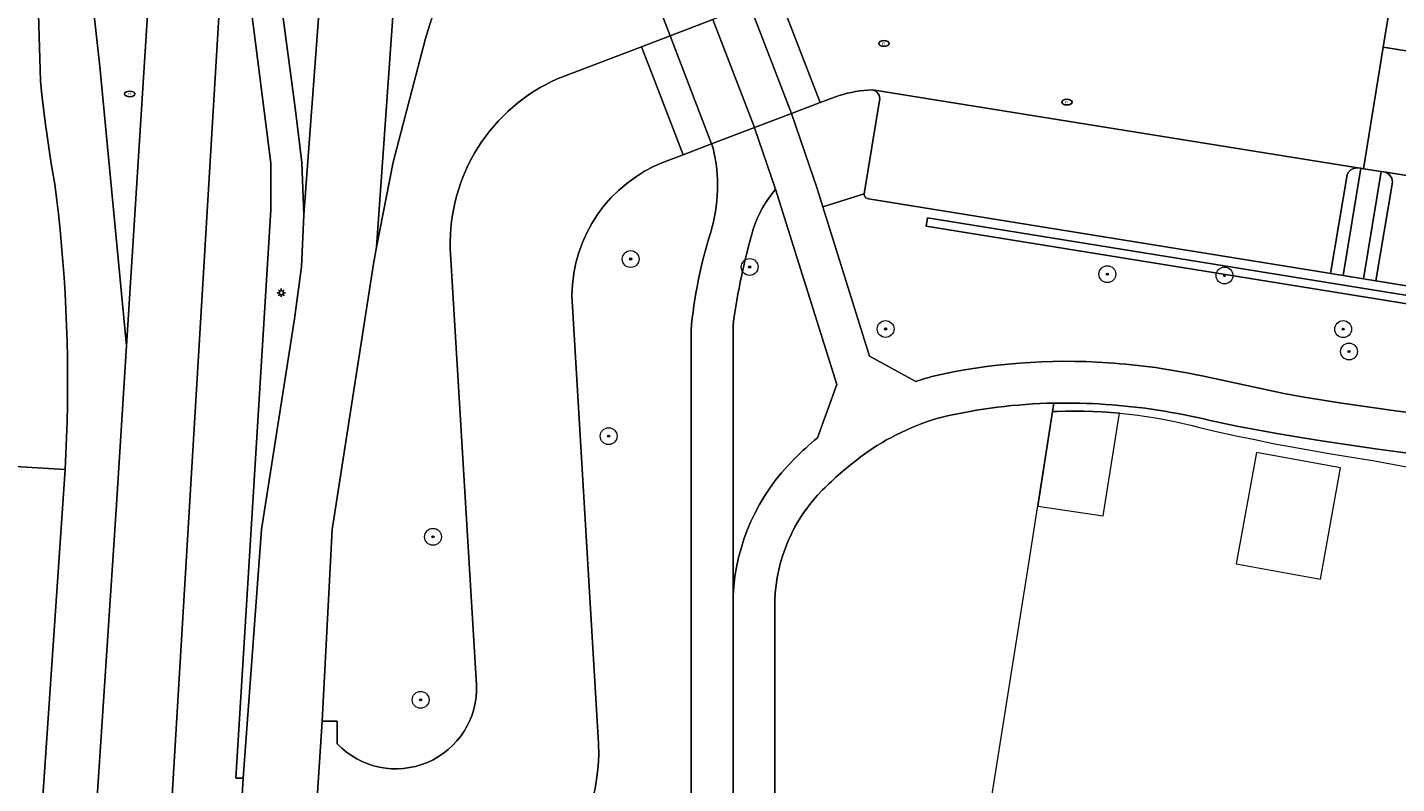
# Model space of a CAD drawing. Header units: metres. Extents: x 152610 to 160096, y 456114 to 462495.
# Tile 602 of 656: x 158464 to 158529, y 460830 to 460866. Entities that reach past the tile are written whole.
import ezdxf
from ezdxf.enums import TextEntityAlignment as Align

# ---------------------------------------------------------------- set-up
doc = ezdxf.new("R2010")
doc.units = ezdxf.units.M
doc.header["$LTSCALE"] = 0.5
doc.layers.get('0').update_dxf_attribs({"linetype": 'CONTINUOUS'})
for name, color, linetype, lineweight in [('B-PV-GR-BEPLANTING_CULTUUR_BODEMBEDEKKER-GV', 251, 'CONTINUOUS', 18), ('B-PV-GR-BEPLANTING_CULTUUR_BOSPLANTSOEN-GV', 251, 'CONTINUOUS', 18), ('B-PV-GR-BOOM-S', 251, 'CONTINUOUS', 25), ('B-PV-IE-MEUBILAIR-S', 251, 'CONTINUOUS', 25), ('B-PV-IE-TERREINAFSCHEIDING_KUNSTMATIG_MUUR-GV', 251, 'CONTINUOUS', 18), ('B-PV-OG-BEBOUWING_SCHUUR-GV', 251, 'CONTINUOUS', 18), ('B-PV-OG-TERREIN_BEGROEID-GV', 251, 'CONTINUOUS', 18), ('B-PV-VH-GESLOTENVERHARDING_ASFALT-GV', 251, 'CONTINUOUS', 18), ('B-PV-VH-OPENVERHARDING_BETONSTRAATSTEEN-GV', 251, 'CONTINUOUS', 18), ('B-PV-VH-OPENVERHARDING_TEGEL-GV', 251, 'CONTINUOUS', 18)]:
    doc.layers.add(name, color=color, linetype=linetype, lineweight=lineweight)
doc.styles.add('NLCS-ISO', font='NLCS-ISO.ttf')

# ---------------------------------------------------------------- blocks, each defined once
blk = doc.blocks.new('SIE-MEUBILAIR_PAAL_LICHTMAST-SO')
for points in [[(-0.62, 0), (-1, 0)], [(-0.71, 0.71), (-0.44, 0.44)], [(0, 1), (0, 0.62)], [(0.44, 0.44), (0.71, 0.71)], [(1, 0), (0.62, 0)], [(-0.71, -0.71), (-0.44, -0.44)], [(0, -0.62), (0, -1)], [(0.44, -0.44), (0.71, -0.71)]]:
    blk.add_lwpolyline(points)
blk.add_circle((0, 0), 0.5)
blk = doc.blocks.new('SIE-MEUBILAIR_PUT_RIOOLPUT-SO')
blk.add_ellipse((0, 0), major_axis=(1.25, 0), ratio=0.54)
at = {"style": 'NLCS-ISO'}
blk.add_text('ri', height=0.75, dxfattribs=at).set_placement((-0.04, 0.07), align=Align.MIDDLE_CENTER)
blk = doc.blocks.new('SGR-BOOM_GBKN-SO')
at = {"linetype": 'ByBlock', "lineweight": 18}
h = blk.add_hatch(color=0, dxfattribs=at)
h.dxf.hatch_style = 1
edge = h.paths.add_edge_path()
edge.add_arc((0, 0), 0.25, 0, 360)
at = {"color": 0, "linetype": 'ByBlock', "lineweight": 18}
for radius in [2, 0.25]:
    blk.add_circle((0, 0), radius, dxfattribs=at)
at = {"color": 0, "linetype": 'ByBlock', "lineweight": 18, "style": 'NLCS-ISO'}
blk.add_attdef('SOORT', (2.5, 0), '', height=1.5, dxfattribs=at)

msp = doc.modelspace()

# ---------------------------------------------------------------- linework, layer by layer
at = {"layer": 'B-PV-GR-BEPLANTING_CULTUUR_BODEMBEDEKKER-GV', "flags": 128}
for points in [[(158502.171, 460863.154), (158501.271, 460862.823), (158499.907, 460862.303)], [(158499.907, 460862.303), (158499.908, 460862.3), (158500.948, 460859.3), (158501.107, 460858.791), (158501.393, 460857.879), (158503.362, 460858.496), (158504.095, 460862.917)]]:
    msp.add_lwpolyline(points, dxfattribs=at)
at = {"layer": 'B-PV-GR-BEPLANTING_CULTUUR_BODEMBEDEKKER-GV'}
for points in [[(158503.754, 460863.426, 0.069921), (158502.171, 460863.154)], [(158504.095, 460862.917, 0.413313), (158503.754, 460863.426)]]:
    msp.add_lwpolyline(points, format="xyb", dxfattribs=at)
at = {"layer": 'B-PV-GR-BEPLANTING_CULTUUR_BOSPLANTSOEN-GV', "flags": 128}
for points in [[(158504.962, 460801.767), (158511.191, 460841.048), (158512.305, 460848.15), (158512.368, 460848.552)], [(158512.368, 460848.552), (158512.305, 460848.15), (158512.516, 460848.159), (158512.943, 460848.171), (158513.37, 460848.174), (158513.797, 460848.17), (158514.224, 460848.158), (158514.65, 460848.138), (158515.076, 460848.11), (158515.502, 460848.073), (158515.926, 460848.029), (158516.35, 460847.977), (158516.773, 460847.917), (158517.194, 460847.849), (158517.615, 460847.773), (158518.033, 460847.69), (158518.45, 460847.598), (158518.866, 460847.499), (158519.279, 460847.392), (158520.153, 460847.193), (158521.029, 460847.001), (158521.906, 460846.818), (158522.786, 460846.642), (158523.666, 460846.474), (158524.548, 460846.314), (158525.432, 460846.162), (158526.317, 460846.018), (158527.203, 460845.881), (158527.518, 460845.835), (158533.827, 460844.634)], [(158521.048, 460847.463), (158519.795, 460847.726)], [(158499.123, 460839.175), (158499.142, 460796.156), (158499.142, 460796.134)]]:
    msp.add_lwpolyline(points, dxfattribs=at)
at = {"layer": 'B-PV-GR-BEPLANTING_CULTUUR_BOSPLANTSOEN-GV'}
for points in [[(158512.368, 460848.552, 0.051031), (158507.059, 460847.893)], [(158514.817, 460848.492, 0.022863), (158512.368, 460848.552)], [(158519.795, 460847.726, 0.043414), (158514.817, 460848.492)], [(158507.059, 460847.893, 0.088655), (158503.336, 460846.101)], [(158551.899, 460845.35, -0.060128), (158521.048, 460847.463)], [(158503.336, 460846.101, 0.021196), (158502.237, 460845.222)], [(158502.237, 460845.222, 0.017737), (158501.391, 460844.433)], [(158501.391, 460844.433, 0.190232), (158499.123, 460839.175)]]:
    msp.add_lwpolyline(points, format="xyb", dxfattribs=at)
at = {"layer": 'B-PV-IE-TERREINAFSCHEIDING_KUNSTMATIG_MUUR-GV', "flags": 128}
msp.add_lwpolyline([(158506.363, 460857.348), (158506.301, 460856.96), (158558.245, 460848.56), (158558.308, 460848.948)], close=True, dxfattribs=at)
at = {"layer": 'B-PV-OG-BEBOUWING_SCHUUR-GV', "flags": 128}
for points in [[(158513.797, 460848.17), (158513.37, 460848.174), (158512.943, 460848.171), (158512.516, 460848.159), (158512.305, 460848.15), (158511.6, 460843.654), (158514.715, 460843.193), (158515.48, 460848.075), (158515.076, 460848.11), (158514.65, 460848.138), (158514.224, 460848.158)], [(158525.982, 460845.476), (158521.982, 460846.201), (158521.025, 460840.916), (158525.025, 460840.192)]]:
    msp.add_lwpolyline(points, close=True, dxfattribs=at)
at = {"layer": 'B-PV-OG-TERREIN_BEGROEID-GV', "flags": 128}
for points in [[(158493.421, 460909.754), (158493.721, 460910.816), (158492.2, 460911.207), (158492.764, 460913.416), (158492.097, 460914.678), (158487.197, 460915.083), (158487.118, 460914.689), (158484.295, 460871.56), (158482.528, 460865.863), (158480.993, 460859.989), (158480.214, 460855.965), (158480.059, 460855.162), (158478.098, 460842.559), (158477.631, 460833.449), (158478.344, 460833.449), (158478.344, 460833.238), (158478.344, 460832.377)], [(158488.841, 460863.972), (158492.792, 460865.477), (158494.145, 460865.993), (158489.308, 460878.602)], [(158464.107, 460868.622), (158464.261, 460863.85), (158464.325, 460863.196), (158464.397, 460862.542), (158464.477, 460861.889), (158464.565, 460861.238), (158464.66, 460860.587), (158464.764, 460859.938), (158464.876, 460859.29), (158464.937, 460858.952), (158465.02, 460858.294), (158465.107, 460857.54), (158465.187, 460856.784), (158465.258, 460856.028), (158465.322, 460855.271), (158465.377, 460854.514), (158465.425, 460853.756), (158465.465, 460852.997), (158465.496, 460852.238), (158465.52, 460851.479), (158465.536, 460850.72), (158465.543, 460849.96), (158465.543, 460849.2), (158465.534, 460848.441), (158465.518, 460847.681), (158465.494, 460846.922), (158465.461, 460846.163), (158465.421, 460845.405), (158462.598, 460803.932)], [(158466.429, 460821.959), (158467.848, 460843.48), (158468.344, 460851.266), (158467.065, 460864.542), (158466.645, 460868.4)], [(158496.192, 460860.656), (158496.114, 460860.858), (158494.762, 460860.342), (158493.88, 460860.006)], [(158501.144, 460846.908), (158502.059, 460849.439), (158499.159, 460858.705)], [(158503.362, 460858.496), (158501.393, 460857.879), (158503.14, 460852.299), (158503.614, 460850.784), (158505.821, 460849.583)], [(158527.656, 460854.355), (158527.063, 460854.451), (158526.097, 460854.607), (158525.505, 460854.706), (158525.333, 460854.735), (158503.566, 460858.258)], [(158553.757, 460847.265), (158556.776, 460847.091), (158572.06, 460845.044), (158574.829, 460846.872), (158575.867, 460852.849), (158559.125, 460855.829), (158559.486, 460857.914), (158557.519, 460858.26), (158556.156, 460849.747), (158555.563, 460849.842), (158547.491, 460851.148), (158546.899, 460851.243), (158546.096, 460851.373), (158545.503, 460851.469), (158537.567, 460852.752), (158536.975, 460852.848), (158536.211, 460852.972), (158535.618, 460853.067), (158527.656, 460854.355)], [(158484.961, 460835.183), (158483.709, 460855.887)], [(158489.485, 460853.665), (158490.734, 460832.677), (158490.751, 460832.396)], [(158495.155, 460795.937), (158495.14, 460839.286), (158495.14, 460851.999)], [(158497.14, 460852.273), (158497.14, 460839.405)], [(158519.41, 460849.845), (158523.28, 460849.005)]]:
    msp.add_lwpolyline(points, dxfattribs=at)
at = {"layer": 'B-PV-OG-TERREIN_BEGROEID-GV'}
for points in [[(158483.709, 460855.887, -0.30528), (158488.841, 460863.972)], [(158496.077, 460856.675, 0.130871), (158496.192, 460860.656)], [(158493.88, 460860.006, 0.308883), (158489.485, 460853.665)], [(158499.159, 460858.705, 0.101553), (158498.113, 460856.855)], [(158503.566, 460858.258, -0.424925), (158503.362, 460858.496)], [(158495.14, 460851.999, -0.053666), (158496.077, 460856.675)], [(158498.113, 460856.855, 0.039901), (158497.14, 460852.273)], [(158506.573, 460849.813, -0.07461), (158514.949, 460850.468)], [(158514.949, 460850.468, -0.036106), (158519.41, 460849.845)], [(158505.821, 460849.583, -0.013648), (158506.573, 460849.813)], [(158523.28, 460849.005, 0.056419), (158551.834, 460847.268)], [(158500.054, 460845.911, -0.020627), (158501.144, 460846.908)], [(158497.14, 460839.405, -0.188492), (158500.054, 460845.911)], [(158478.344, 460832.377, 0.690958), (158484.961, 460835.183)], [(158490.751, 460832.396, -0.246688), (158487.256, 460824.974)]]:
    msp.add_lwpolyline(points, format="xyb", dxfattribs=at)
at = {"layer": 'B-PV-OG-TERREIN_BEGROEID-GV', "flags": 128}
for points in [[(158526.097, 460854.607), (158527.063, 460854.451), (158527.916, 460859.55), (158527.073, 460859.685), (158526.949, 460859.704)], [(158506.363, 460857.348), (158558.308, 460848.948), (158558.245, 460848.56), (158506.301, 460856.96)]]:
    msp.add_lwpolyline(points, close=True, dxfattribs=at)
at = {"layer": 'B-PV-VH-GESLOTENVERHARDING_ASFALT-GV', "flags": 128}
for points in [[(158476.642, 460818.377), (158477.631, 460833.449), (158478.098, 460842.559), (158480.059, 460855.162), (158480.214, 460855.965), (158482.988, 460895.317), (158484.247, 460914.825), (158486.988, 460948.497), (158482.122, 460948.893), (158482.058, 460948.894), (158482.008, 460948.902), (158480.854, 460915.044), (158479.595, 460895.536), (158476.759, 460857.499), (158476.641, 460855.02), (158476.31, 460852.56), (158474.74, 460842.554), (158473.875, 460830.75), (158473.15, 460818.25), (158469.87, 460795.632), (158473.329, 460795.352), (158476.5, 460816.544), (158476.522, 460816.743)], [(158487.197, 460915.083), (158487.856, 460921.865), (158486.988, 460948.497), (158484.247, 460914.825), (158482.988, 460895.317), (158480.214, 460855.965), (158480.993, 460859.989), (158482.528, 460865.863), (158484.295, 460871.56), (158487.118, 460914.689)], [(158496.182, 460866.769), (158494.145, 460865.993), (158496.114, 460860.858), (158498.152, 460861.634)], [(158465.421, 460845.405), (158462.792, 460845.552), (158459.618, 460796.471), (158462.12, 460796.264), (158462.598, 460803.932)]]:
    msp.add_lwpolyline(points, close=True, dxfattribs=at)
for points in [[(158471.474, 460939.733), (158470.703, 460924.389), (158470.926, 460922.303), (158470.994, 460920.171), (158471.023, 460920.123), (158471.044, 460920.071), (158471.058, 460920.017), (158471.064, 460919.961), (158471.062, 460919.905), (158471.007, 460916.093), (158470.992, 460915.11), (158470.976, 460914.106), (158471.014, 460912.592), (158471.169, 460905.374), (158471.355, 460898.956), (158468.344, 460851.266), (158467.848, 460843.48), (158466.429, 460821.959), (158465.268, 460803.454), (158464.781, 460796.044), (158468.21, 460795.766), (158469.391, 460813.485)], [(158503.754, 460863.426), (158526.795, 460859.729), (158526.949, 460859.704), (158527.073, 460859.685), (158528, 460865.455), (158528.844, 460870.523), (158529.496, 460874.523), (158529.852, 460876.702), (158530.594, 460881.253), (158532.456, 460892.766), (158532.937, 460895.692)], [(158475.083, 460872.067), (158476.357, 460862.443), (158476.664, 460859.98), (158476.759, 460857.499), (158479.595, 460895.536)], [(158489.308, 460878.602), (158494.145, 460865.993), (158496.182, 460866.769)], [(158469.6, 460814.865), (158473.223, 460875.364)], [(158473.223, 460875.364), (158469.6, 460814.865)], [(158473.15, 460818.25), (158473.875, 460830.75), (158473.533, 460830.749), (158475.196, 460857.728), (158475.191, 460859.942), (158473.223, 460875.364)], [(158499.302, 460867.958), (158501.271, 460862.823), (158502.171, 460863.154)], [(158498.152, 460861.634), (158496.114, 460860.858), (158496.192, 460860.656)], [(158499.159, 460858.705), (158498.153, 460861.631), (158498.152, 460861.634)], [(158495.14, 460851.999), (158495.14, 460839.286), (158495.155, 460795.937)], [(158497.155, 460795.905), (158497.14, 460839.405), (158497.14, 460852.273)]]:
    msp.add_lwpolyline(points, dxfattribs=at)
at = {"layer": 'B-PV-VH-GESLOTENVERHARDING_ASFALT-GV'}
for points in [[(158502.171, 460863.154, -0.069921), (158503.754, 460863.426)], [(158496.192, 460860.656, -0.130871), (158496.077, 460856.675)], [(158498.113, 460856.855, -0.101553), (158499.159, 460858.705)], [(158496.077, 460856.675, 0.053666), (158495.14, 460851.999)], [(158497.14, 460852.273, -0.039901), (158498.113, 460856.855)]]:
    msp.add_lwpolyline(points, format="xyb", dxfattribs=at)
at = {"layer": 'B-PV-VH-OPENVERHARDING_BETONSTRAATSTEEN-GV', "flags": 128}
for points in [[(158466.645, 460868.4), (158467.065, 460864.542), (158468.344, 460851.266), (158471.355, 460898.956), (158471.169, 460905.374), (158469.965, 460898.439), (158469.941, 460898.302), (158468.914, 460892.551), (158467.813, 460886.386), (158467.81, 460886.313), (158467.532, 460882.343)], [(158497.938, 460867.438), (158499.907, 460862.303), (158501.271, 460862.823), (158499.302, 460867.958)], [(158492.792, 460865.477), (158493.338, 460864.053), (158494.762, 460860.342), (158496.114, 460860.858), (158494.145, 460865.993)], [(158556.928, 460858.364), (158557.312, 460860.766), (158528, 460865.455), (158527.073, 460859.685), (158527.916, 460859.55), (158528.134, 460859.516), (158536.851, 460858.13), (158537.068, 460858.096), (158537.832, 460857.974), (158538.041, 460857.941), (158546.761, 460856.555), (158546.957, 460856.523), (158547.76, 460856.396), (158547.964, 460856.363), (158556.393, 460855.023)], [(158527.656, 460854.355), (158535.618, 460853.067), (158536.4, 460857.738), (158536.515, 460857.942), (158536.654, 460858.07), (158536.851, 460858.13), (158528.134, 460859.516), (158528.294, 460859.405), (158528.413, 460859.238), (158528.44, 460859.044)]]:
    msp.add_lwpolyline(points, close=True, dxfattribs=at)
for points in [[(158473.223, 460875.364), (158475.191, 460859.942), (158475.196, 460857.728), (158473.533, 460830.749), (158473.875, 460830.75), (158474.74, 460842.554), (158476.31, 460852.56), (158476.641, 460855.02), (158476.759, 460857.499), (158476.664, 460859.98), (158476.357, 460862.443), (158475.083, 460872.067)], [(158462.792, 460845.552), (158465.421, 460845.405), (158465.461, 460846.163), (158465.494, 460846.922), (158465.518, 460847.681), (158465.534, 460848.441), (158465.543, 460849.2), (158465.543, 460849.96), (158465.536, 460850.72), (158465.52, 460851.479), (158465.496, 460852.238), (158465.465, 460852.997), (158465.425, 460853.756), (158465.377, 460854.514), (158465.322, 460855.271), (158465.258, 460856.028), (158465.187, 460856.784), (158465.107, 460857.54), (158465.02, 460858.294), (158464.937, 460858.952), (158464.876, 460859.29), (158464.764, 460859.938), (158464.66, 460860.587), (158464.565, 460861.238), (158464.477, 460861.889), (158464.397, 460862.542), (158464.325, 460863.196), (158464.261, 460863.85), (158464.107, 460868.622)], [(158493.88, 460860.006), (158494.762, 460860.342), (158493.338, 460864.053), (158492.792, 460865.477), (158488.841, 460863.972)], [(158526.795, 460859.729), (158503.754, 460863.426)], [(158504.095, 460862.917), (158503.362, 460858.496)], [(158503.566, 460858.258), (158525.333, 460854.735), (158525.505, 460854.706), (158526.289, 460859.394), (158526.348, 460859.51), (158526.465, 460859.634), (158526.588, 460859.696), (158526.795, 460859.729)], [(158483.709, 460855.887), (158484.961, 460835.183)], [(158490.751, 460832.396), (158490.734, 460832.677), (158489.485, 460853.665)], [(158478.344, 460832.377), (158478.344, 460833.238), (158478.344, 460833.449), (158477.631, 460833.449), (158476.642, 460818.377)]]:
    msp.add_lwpolyline(points, dxfattribs=at)
at = {"layer": 'B-PV-VH-OPENVERHARDING_BETONSTRAATSTEEN-GV'}
for points in [[(158488.841, 460863.972, 0.30528), (158483.709, 460855.887)], [(158503.754, 460863.426, -0.413313), (158504.095, 460862.917)], [(158489.485, 460853.665, -0.308883), (158493.88, 460860.006)], [(158503.362, 460858.496, 0.424925), (158503.566, 460858.258)], [(158484.961, 460835.183, -0.690958), (158478.344, 460832.377)], [(158487.256, 460824.974, 0.246688), (158490.751, 460832.396)]]:
    msp.add_lwpolyline(points, format="xyb", dxfattribs=at)
at = {"layer": 'B-PV-VH-OPENVERHARDING_TEGEL-GV', "flags": 128}
for points in [[(158528.844, 460870.523), (158528, 460865.455), (158557.312, 460860.766), (158556.928, 460858.364), (158557.519, 460858.26), (158559.486, 460857.914), (158559.125, 460855.829), (158575.867, 460852.849), (158574.829, 460846.872), (158572.06, 460845.044), (158578.453, 460844.152), (158576.958, 460846.667), (158578.279, 460854.545), (158616.307, 460847.908)], [(158505.821, 460849.583), (158503.614, 460850.784), (158503.14, 460852.299), (158501.393, 460857.879), (158501.107, 460858.791), (158500.948, 460859.3), (158499.908, 460862.3), (158499.907, 460862.303), (158498.152, 460861.634), (158498.153, 460861.631), (158499.159, 460858.705), (158502.059, 460849.439), (158501.144, 460846.908)], [(158523.28, 460849.005), (158519.41, 460849.845)], [(158519.795, 460847.726), (158521.048, 460847.463)], [(158497.14, 460839.405), (158497.155, 460795.905)], [(158499.142, 460796.134), (158499.142, 460796.156), (158499.123, 460839.175)]]:
    msp.add_lwpolyline(points, dxfattribs=at)
for points in [[(158496.182, 460866.769), (158498.152, 460861.634), (158499.907, 460862.303), (158497.938, 460867.438)], [(158526.097, 460854.607), (158526.949, 460859.704), (158526.795, 460859.729), (158526.588, 460859.696), (158526.465, 460859.634), (158526.348, 460859.51), (158526.289, 460859.394), (158525.505, 460854.706)], [(158527.063, 460854.451), (158527.656, 460854.355), (158528.44, 460859.044), (158528.413, 460859.238), (158528.294, 460859.405), (158528.134, 460859.516), (158527.916, 460859.55)]]:
    msp.add_lwpolyline(points, close=True, dxfattribs=at)
at = {"layer": 'B-PV-VH-OPENVERHARDING_TEGEL-GV'}
for points in [[(158514.949, 460850.468, 0.07461), (158506.573, 460849.813)], [(158519.41, 460849.845, 0.036106), (158514.949, 460850.468)], [(158506.573, 460849.813, 0.013648), (158505.821, 460849.583)], [(158551.834, 460847.268, -0.056419), (158523.28, 460849.005)], [(158507.059, 460847.893, -0.051031), (158512.368, 460848.552)], [(158512.368, 460848.552, -0.022863), (158514.817, 460848.492)], [(158514.817, 460848.492, -0.043414), (158519.795, 460847.726)], [(158503.336, 460846.101, -0.088655), (158507.059, 460847.893)], [(158521.048, 460847.463, 0.060128), (158551.899, 460845.35)], [(158501.144, 460846.908, 0.020627), (158500.054, 460845.911)], [(158500.054, 460845.911, 0.188492), (158497.14, 460839.405)], [(158502.237, 460845.222, -0.021196), (158503.336, 460846.101)], [(158501.391, 460844.433, -0.017737), (158502.237, 460845.222)], [(158499.123, 460839.175, -0.190232), (158501.391, 460844.433)]]:
    msp.add_lwpolyline(points, format="xyb", dxfattribs=at)

# ---------------------------------------------------------------- block references
at = {"layer": 'B-PV-GR-BOOM-S', "xscale": 0.2, "yscale": 0.2, "zscale": 0.2}
for p in [(158492.275, 460855.394), (158497.926, 460855.018), (158514.908, 460854.674), (158520.467, 460854.611), (158504.38, 460852.072), (158526.103, 460852.068), (158526.381, 460851.001), (158491.23, 460846.984), (158482.891, 460842.207), (158482.303, 460834.464)]:
    msp.add_blockref('SGR-BOOM_GBKN-SO', p, dxfattribs=at)
at = {"layer": 'B-PV-IE-MEUBILAIR-S', "xscale": 0.2, "yscale": 0.2, "zscale": 0.2}
for name, p in [('SIE-MEUBILAIR_PUT_RIOOLPUT-SO', (158504.301, 460865.633)), ('SIE-MEUBILAIR_PUT_RIOOLPUT-SO', (158468.491, 460863.232)), ('SIE-MEUBILAIR_PUT_RIOOLPUT-SO', (158512.989, 460862.844)), ('SIE-MEUBILAIR_PAAL_LICHTMAST-SO', (158475.689, 460853.794))]:
    msp.add_blockref(name, p, dxfattribs=at)

doc.saveas('drawing.dxf')
